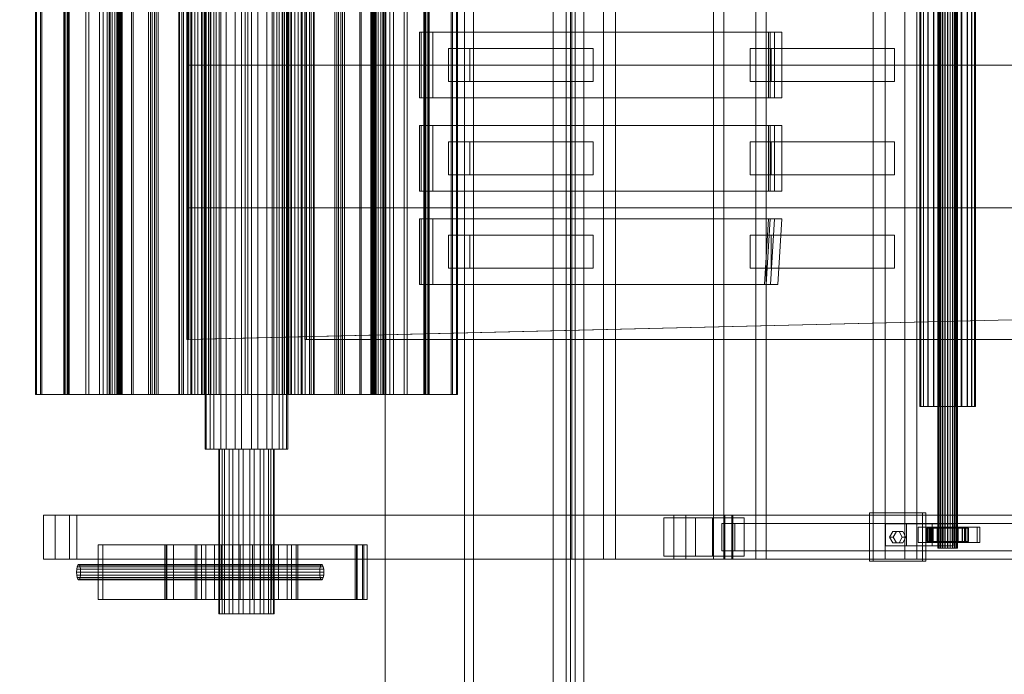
# Model space of a CAD drawing. Header units: millimetres. Extents: x -2233 to 61924, y -68080 to 6847.
# Tile 389 of 656: x 843 to 1740, y -18555 to -17959. Entities that reach past the tile are written whole.
import ezdxf

# ---------------------------------------------------------------- set-up
doc = ezdxf.new("R2010")
doc.units = ezdxf.units.MM
for name, color, linetype, lineweight in [('COTAS_O', 1, 'Continuous', 0), ('superior_C01', 7, 'Continuous', 0), ('superior_tolva', 7, 'Continuous', 0)]:
    doc.layers.add(name, color=color, linetype=linetype, lineweight=lineweight)
doc.dimstyles.new('R19_100', dxfattribs={"dimtxt": 250, "dimasz": 150, "dimexe": 150, "dimexo": 80, "dimgap": 100, "dimtad": 1, "dimtih": 1, "dimtoh": 1, "dimdsep": 46, "dimcen": 0.09, "dimadec": 0, "dimazin": 0, "dimtfac": 1, "dimtdec": 4, "dimtofl": 0, "dimtmove": 0, "dimatfit": 3, "dimfxl": 1, "dimtolj": 1, "dimtzin": 0, "dimarcsym": 0})

# ---------------------------------------------------------------- blocks, each defined once
blk = doc.blocks.new('DIM_R27_37')
at = {"layer": 'COTAS_O'}
for p, q in [((649.2, -16275), (604.2, -16425)), ((1349.2, -16275), (649.2, -16275)), ((649.2, -19725), (649.2, -16275)), ((649.2, -16275), (694.2, -16425)), ((649.2, -19725), (604.2, -19575)), ((649.2, -19725), (694.2, -19575)), ((1349.2, -19725), (649.2, -19725))]:
    blk.add_line(p, q, dxfattribs=at)
blk.add_text('3450 O', height=250, rotation=90, dxfattribs=at).set_placement((549.2, -18000))

msp = doc.modelspace()

# ---------------------------------------------------------------- linework, layer by layer
at = {"layer": 'superior_C01'}
for p, q in [((1346.398, -17550), (1346.398, -18450)), ((1357.182, -18450), (1357.182, -17550)), ((1375.287, -18450), (1375.287, -17550)), ((1386.071, -17550), (1386.071, -18450)), ((1475.383, -17550), (1475.383, -18450)), ((1484.819, -18450), (1484.819, -17550)), ((1513.902, -18450), (1513.902, -17550)), ((1523.338, -17550), (1523.338, -18450)), ((1620.843, -17550), (1620.843, -18450)), ((1631.628, -18450), (1631.628, -17550)), ((1649.732, -18450), (1649.732, -17550)), ((1660.517, -17550), (1660.517, -18450)), ((1679.6, -18440), (1679.6, -17560)), ((1679.881, -18440), (1679.881, -17560)), ((1679.933, -18440), (1679.933, -17560)), ((1680.756, -18440), (1680.756, -17560)), ((1680.856, -18440), (1680.856, -17560)), ((1682.165, -18440), (1682.165, -17560)), ((1682.307, -18440), (1682.307, -17560)), ((1684.013, -18440), (1684.013, -17560)), ((1684.187, -18440), (1684.187, -17560)), ((1686.173, -18440), (1686.173, -17560)), ((1686.368, -18440), (1686.368, -17560)), ((1688.499, -18440), (1688.499, -17560)), ((1688.701, -18440), (1688.701, -17560)), ((1690.832, -18440), (1690.832, -17560)), ((1691.026, -18440), (1691.026, -17560)), ((1693.012, -18440), (1693.012, -17560)), ((1693.187, -18440), (1693.187, -17560)), ((1694.892, -18440), (1694.892, -17560)), ((1695.035, -18440), (1695.035, -17560)), ((1696.343, -18440), (1696.343, -17560)), ((1696.444, -18440), (1696.444, -17560)), ((1697.267, -17560), (1697.267, -18440)), ((1697.319, -18440), (1697.319, -17560)), ((1697.599, -18440), (1697.599, -17560)), ((1012.272, -17650), (1012.272, -18350)), ((1013.407, -17650), (1013.407, -18350)), ((1016.88, -17650), (1016.88, -18350)), ((1020.113, -17650), (1020.113, -18350)), ((1026.531, -17650), (1026.531, -18350)), ((1031.37, -17650), (1031.37, -18350)), ((1039.755, -17650), (1039.755, -18350)), ((1045.462, -17650), (1045.462, -18350)), ((1054.538, -17650), (1054.538, -18350)), ((1060.245, -17650), (1060.245, -18350)), ((1068.63, -17650), (1068.63, -18350)), ((1073.469, -17650), (1073.469, -18350)), ((1079.887, -17650), (1079.887, -18350)), ((1083.12, -17650), (1083.12, -18350)), ((1086.593, -18350), (1086.593, -17650)), ((1087.728, -17650), (1087.728, -18350)), ((1663.201, -18311.15), (1663.201, -17688.85)), ((1663.993, -18311.15), (1663.993, -17688.85)), ((1664.14, -18311.15), (1664.14, -17688.85)), ((1666.462, -18311.15), (1666.462, -17688.85)), ((1666.746, -18311.15), (1666.746, -17688.85)), ((1670.439, -18311.15), (1670.439, -17688.85)), ((1670.841, -18311.15), (1670.841, -17688.85)), ((1675.654, -18311.15), (1675.654, -17688.85)), ((1676.147, -18311.15), (1676.147, -17688.85)), ((1681.752, -18311.15), (1681.752, -17688.85)), ((1682.301, -18311.15), (1682.301, -17688.85)), ((1688.315, -18311.15), (1688.315, -17688.85)), ((1688.884, -18311.15), (1688.884, -17688.85)), ((1694.899, -18311.15), (1694.899, -17688.85)), ((1695.448, -18311.15), (1695.448, -17688.85)), ((1701.053, -18311.15), (1701.053, -17688.85)), ((1701.545, -18311.15), (1701.545, -17688.85)), ((1706.358, -18311.15), (1706.358, -17688.85)), ((1706.76, -18311.15), (1706.76, -17688.85)), ((1710.453, -18311.15), (1710.453, -17688.85)), ((1710.738, -18311.15), (1710.738, -17688.85)), ((1713.059, -17688.85), (1713.059, -18311.15)), ((1713.206, -18311.15), (1713.206, -17688.85)), ((1713.998, -18311.15), (1713.998, -17688.85)), ((857.898, -18300), (857.898, -17700)), ((858.839, -17700), (858.839, -18300)), ((862.36, -17700), (862.36, -18300)), ((863.69, -18300), (863.69, -17700)), ((883.55, -17700), (883.55, -18300)), ((884.07, -18300), (884.07, -17700)), ((884.366, -18300), (884.366, -17700)), ((884.947, -17700), (884.947, -18300)), ((886.55, -17700), (886.55, -18300)), ((887.417, -18300), (887.417, -17700)), ((887.644, -18300), (887.644, -17700)), ((888.569, -17700), (888.569, -18300)), ((903.579, -18300), (903.579, -17700)), ((906.539, -17700), (906.539, -18300)), ((916.159, -17700), (916.159, -18300)), ((919.404, -18300), (919.404, -17700)), ((923.131, -17700), (923.131, -18300)), ((924.958, -18300), (924.958, -17700)), ((925.696, -18300), (925.696, -17700)), ((927.57, -17700), (927.57, -18300)), ((930.008, -17700), (930.008, -18300)), ((931.949, -17700), (931.949, -18300)), ((932.509, -17700), (932.509, -18300)), ((933.096, -18300), (933.096, -17700)), ((933.748, -17700), (933.748, -18300)), ((934.032, -18300), (934.032, -17700)), ((934.444, -17700), (934.444, -18300)), ((934.72, -18300), (934.72, -17700)), ((934.988, -18300), (934.988, -17700)), ((935.792, -17700), (935.792, -18300)), ((936.844, -17700), (936.844, -18300)), ((945.412, -17700), (945.412, -18300)), ((946.755, -17700), (946.755, -18300)), ((960.707, -17700), (960.707, -18300)), ((962.527, -18300), (962.527, -17700)), ((964.203, -17700), (964.203, -18300)), ((966.102, -17700), (966.102, -18300)), ((967.698, -18300), (967.698, -17700)), ((969.677, -17700), (969.677, -18300)), ((988.493, -18300), (988.493, -17700)), ((988.84, -17700), (988.84, -18300)), ((991.167, -17700), (991.167, -18300)), ((992.68, -17700), (992.68, -18300)), ((996.707, -17700), (996.707, -18300)), ((999.351, -18300), (999.351, -17700)), ((1000.334, -18300), (1000.334, -17700)), ((1002.998, -17700), (1002.998, -18300)), ((1005.821, -17700), (1005.821, -18300)), ((1008.98, -17700), (1008.98, -18300)), ((1010.111, -18300), (1010.111, -17700)), ((1011.72, -18300), (1011.72, -17700)), ((1012.686, -18300), (1012.686, -17700)), ((1012.831, -17700), (1012.831, -18300)), ((1015.397, -18300), (1015.397, -17700)), ((1015.438, -17700), (1015.438, -18300)), ((1017.646, -17700), (1017.646, -18300)), ((1020.241, -17700), (1020.241, -18300)), ((1022.461, -18300), (1022.461, -17700)), ((1025.085, -17700), (1025.085, -18300)), ((1048.657, -17700), (1048.657, -18300)), ((1051.343, -17700), (1051.343, -18300)), ((1074.915, -17700), (1074.915, -18300)), ((1077.539, -18300), (1077.539, -17700)), ((1079.759, -17700), (1079.759, -18300)), ((1082.354, -17700), (1082.354, -18300)), ((1084.562, -17700), (1084.562, -18300)), ((1084.603, -18300), (1084.603, -17700)), ((1087.169, -17700), (1087.169, -18300)), ((1087.314, -18300), (1087.314, -17700)), ((1088.28, -18300), (1088.28, -17700)), ((1089.889, -18300), (1089.889, -17700)), ((1091.02, -17700), (1091.02, -18300)), ((1094.179, -17700), (1094.179, -18300)), ((1097.002, -17700), (1097.002, -18300)), ((1099.666, -18300), (1099.666, -17700)), ((1100.649, -18300), (1100.649, -17700)), ((1103.293, -17700), (1103.293, -18300)), ((1107.32, -17700), (1107.32, -18300)), ((1108.833, -17700), (1108.833, -18300)), ((1111.16, -17700), (1111.16, -18300)), ((1111.507, -18300), (1111.507, -17700)), ((1130.323, -17700), (1130.323, -18300)), ((1132.302, -18300), (1132.302, -17700)), ((1133.898, -17700), (1133.898, -18300)), ((1135.797, -17700), (1135.797, -18300)), ((1137.473, -18300), (1137.473, -17700)), ((1139.293, -17700), (1139.293, -18300)), ((1153.245, -17700), (1153.245, -18300)), ((1154.588, -17700), (1154.588, -18300)), ((1163.156, -17700), (1163.156, -18300)), ((1164.208, -17700), (1164.208, -18300)), ((1165.012, -18300), (1165.012, -17700)), ((1165.28, -18300), (1165.28, -17700)), ((1165.556, -18300), (1165.556, -17700)), ((1165.968, -18300), (1165.968, -17700)), ((1166.252, -17700), (1166.252, -18300)), ((1166.904, -18300), (1166.904, -17700)), ((1167.491, -17700), (1167.491, -18300)), ((1168.051, -17700), (1168.051, -18300)), ((1169.992, -17700), (1169.992, -18300)), ((1172.43, -17700), (1172.43, -18300)), ((1174.304, -18300), (1174.304, -17700)), ((1175.042, -18300), (1175.042, -17700)), ((1176.869, -17700), (1176.869, -18300)), ((1180.596, -18300), (1180.596, -17700)), ((1183.841, -17700), (1183.841, -18300)), ((1193.461, -17700), (1193.461, -18300)), ((1196.421, -18300), (1196.421, -17700)), ((1211.431, -17700), (1211.431, -18300)), ((1212.356, -18300), (1212.356, -17700)), ((1212.583, -18300), (1212.583, -17700)), ((1213.45, -17700), (1213.45, -18300)), ((1215.053, -17700), (1215.053, -18300)), ((1215.634, -18300), (1215.634, -17700)), ((1215.93, -18300), (1215.93, -17700)), ((1216.45, -17700), (1216.45, -18300)), ((1236.31, -18300), (1236.31, -17700)), ((1237.64, -17700), (1237.64, -18300)), ((1241.161, -17700), (1241.161, -18300)), ((1242.102, -18300), (1242.102, -17700)), ((1103.221, -18250), (1103.221, -17750)), ((1104.577, -17750), (1104.577, -18250)), ((995.816, -18000), (995.816, -17870)), ((997.424, -17870), (997.424, -18000)), ((1525.369, -17970), (1207.438, -17970)), ((1207.438, -17970), (1207.438, -18030)), ((1209.056, -17970), (1207.438, -17970)), ((1526.987, -17970), (1209.056, -17970)), ((1209.056, -17970), (1209.056, -18030)), ((1212.83, -17970), (1209.056, -17970)), ((1530.761, -17970), (1212.83, -17970)), ((1212.83, -17970), (1212.83, -18030)), ((1219.571, -17970), (1212.83, -17970)), ((1219.571, -18030), (1219.571, -17970)), ((1219.571, -17970), (1537.502, -17970)), ((1525.369, -18030), (1525.369, -17970)), ((1525.369, -17970), (1526.987, -17970)), ((1526.987, -18030), (1526.987, -17970)), ((1526.987, -17970), (1530.761, -17970)), ((1530.761, -18030), (1530.761, -17970)), ((1530.761, -17970), (1537.502, -17970)), ((1537.502, -17970), (1537.502, -18030)), ((1253.281, -17985), (1234.022, -17985)), ((1234.022, -17985), (1234.022, -18015)), ((1346.398, -17985), (1234.022, -17985)), ((1253.281, -18015), (1253.281, -17985)), ((1253.281, -17985), (1365.657, -17985)), ((1346.398, -18015), (1346.398, -17985)), ((1346.398, -17985), (1365.657, -17985)), ((1365.657, -17985), (1365.657, -18015)), ((1527.858, -17985), (1508.599, -17985)), ((1508.599, -17985), (1508.599, -18015)), ((1620.843, -17985), (1508.599, -17985)), ((1527.858, -18015), (1527.858, -17985)), ((1527.858, -17985), (1640.103, -17985)), ((1620.843, -18015), (1620.843, -17985)), ((1620.843, -17985), (1640.103, -17985)), ((1640.103, -17985), (1640.103, -18015)), ((995.816, -18130), (995.816, -18000)), ((995.816, -18000), (1920.384, -18000)), ((997.424, -18000), (995.816, -18000)), ((1921.992, -18000), (997.424, -18000)), ((997.424, -18000), (997.424, -18130)), ((1234.022, -18015), (1253.281, -18015)), ((1234.022, -18015), (1346.398, -18015)), ((1365.657, -18015), (1253.281, -18015)), ((1365.657, -18015), (1346.398, -18015)), ((1508.599, -18015), (1527.858, -18015)), ((1508.599, -18015), (1620.843, -18015)), ((1640.103, -18015), (1527.858, -18015)), ((1640.103, -18015), (1620.843, -18015)), ((1207.438, -18030), (1525.369, -18030)), ((1207.438, -18030), (1209.056, -18030)), ((1209.056, -18030), (1526.987, -18030)), ((1209.056, -18030), (1212.83, -18030)), ((1212.83, -18030), (1530.761, -18030)), ((1212.83, -18030), (1219.571, -18030)), ((1537.502, -18030), (1219.571, -18030)), ((1526.987, -18030), (1525.369, -18030)), ((1530.761, -18030), (1526.987, -18030)), ((1537.502, -18030), (1530.761, -18030)), ((1525.369, -18055), (1207.438, -18055)), ((1207.438, -18055), (1207.438, -18115)), ((1209.056, -18055), (1207.438, -18055)), ((1526.987, -18055), (1209.056, -18055)), ((1209.056, -18055), (1209.056, -18115)), ((1212.83, -18055), (1209.056, -18055)), ((1530.761, -18055), (1212.83, -18055)), ((1212.83, -18055), (1212.83, -18115)), ((1219.571, -18055), (1212.83, -18055)), ((1219.571, -18115), (1219.571, -18055)), ((1219.571, -18055), (1537.502, -18055)), ((1525.369, -18115), (1525.369, -18055)), ((1525.369, -18055), (1526.987, -18055)), ((1526.987, -18115), (1526.987, -18055)), ((1526.987, -18055), (1530.761, -18055)), ((1530.761, -18115), (1530.761, -18055)), ((1530.761, -18055), (1537.502, -18055)), ((1537.502, -18055), (1537.502, -18115)), ((1253.281, -18070), (1234.022, -18070)), ((1234.022, -18070), (1234.022, -18100)), ((1346.398, -18070), (1234.022, -18070)), ((1253.281, -18100), (1253.281, -18070)), ((1253.281, -18070), (1365.657, -18070)), ((1346.398, -18100), (1346.398, -18070)), ((1346.398, -18070), (1365.657, -18070)), ((1365.657, -18070), (1365.657, -18100)), ((1527.858, -18070), (1508.599, -18070)), ((1508.599, -18070), (1508.599, -18100)), ((1620.843, -18070), (1508.599, -18070)), ((1527.858, -18100), (1527.858, -18070)), ((1527.858, -18070), (1640.103, -18070)), ((1620.843, -18100), (1620.843, -18070)), ((1620.843, -18070), (1640.103, -18070)), ((1640.103, -18070), (1640.103, -18100)), ((1234.022, -18100), (1253.281, -18100)), ((1234.022, -18100), (1346.398, -18100)), ((1365.657, -18100), (1253.281, -18100)), ((1365.657, -18100), (1346.398, -18100)), ((1508.599, -18100), (1527.858, -18100)), ((1508.599, -18100), (1620.843, -18100)), ((1640.103, -18100), (1527.858, -18100)), ((1640.103, -18100), (1620.843, -18100)), ((1207.438, -18115), (1525.369, -18115)), ((1207.438, -18115), (1209.056, -18115)), ((1209.056, -18115), (1526.987, -18115)), ((1209.056, -18115), (1212.83, -18115)), ((1212.83, -18115), (1530.761, -18115)), ((1212.83, -18115), (1219.571, -18115)), ((1537.502, -18115), (1219.571, -18115)), ((1526.987, -18115), (1525.369, -18115)), ((1530.761, -18115), (1526.987, -18115)), ((1537.502, -18115), (1530.761, -18115)), ((995.816, -18250), (995.816, -18130)), ((995.816, -18130), (1920.384, -18130)), ((997.424, -18130), (995.816, -18130)), ((1921.992, -18130), (997.424, -18130)), ((997.424, -18130), (997.424, -18250)), ((1525.369, -18140), (1207.438, -18140)), ((1207.438, -18140), (1207.438, -18200)), ((1209.056, -18140), (1207.438, -18140)), ((1526.987, -18140), (1209.056, -18140)), ((1209.056, -18140), (1209.056, -18200)), ((1212.83, -18140), (1209.056, -18140)), ((1530.761, -18140), (1212.83, -18140)), ((1212.83, -18140), (1212.83, -18200)), ((1219.571, -18140), (1212.83, -18140)), ((1219.571, -18200), (1219.571, -18140)), ((1219.571, -18140), (1537.502, -18140)), ((1521.833, -18200), (1525.369, -18140)), ((1523.451, -18200), (1526.987, -18140)), ((1525.369, -18140), (1526.987, -18140)), ((1526.987, -18140), (1530.761, -18140)), ((1527.226, -18200), (1530.761, -18140)), ((1530.761, -18140), (1537.502, -18140)), ((1537.502, -18140), (1533.966, -18200)), ((1253.281, -18155), (1234.022, -18155)), ((1234.022, -18155), (1234.022, -18185)), ((1346.398, -18155), (1234.022, -18155)), ((1253.281, -18185), (1253.281, -18155)), ((1253.281, -18155), (1365.657, -18155)), ((1346.398, -18185), (1346.398, -18155)), ((1346.398, -18155), (1365.657, -18155)), ((1365.657, -18155), (1365.657, -18185)), ((1527.858, -18155), (1508.599, -18155)), ((1508.599, -18155), (1508.599, -18185)), ((1620.843, -18155), (1508.599, -18155)), ((1527.858, -18185), (1527.858, -18155)), ((1527.858, -18155), (1640.103, -18155)), ((1620.843, -18185), (1620.843, -18155)), ((1620.843, -18155), (1640.103, -18155)), ((1640.103, -18155), (1640.103, -18185)), ((1234.022, -18185), (1253.281, -18185)), ((1234.022, -18185), (1346.398, -18185)), ((1365.657, -18185), (1253.281, -18185)), ((1365.657, -18185), (1346.398, -18185)), ((1508.599, -18185), (1527.858, -18185)), ((1508.599, -18185), (1620.843, -18185)), ((1640.103, -18185), (1527.858, -18185)), ((1640.103, -18185), (1620.843, -18185)), ((1207.438, -18200), (1521.833, -18200)), ((1207.438, -18200), (1209.056, -18200)), ((1209.056, -18200), (1523.451, -18200)), ((1209.056, -18200), (1212.83, -18200)), ((1212.83, -18200), (1527.226, -18200)), ((1212.83, -18200), (1219.571, -18200)), ((1533.966, -18200), (1219.571, -18200)), ((1523.451, -18200), (1521.833, -18200)), ((1527.226, -18200), (1523.451, -18200)), ((1533.966, -18200), (1527.226, -18200)), ((1901.94, -18228.298), (995.816, -18250)), ((997.424, -18250), (1903.548, -18228.298)), ((997.424, -18250), (995.816, -18250)), ((10242.208, -18250), (1103.221, -18250)), ((1104.577, -18250), (1103.221, -18250)), ((1104.577, -18250), (10243.564, -18250)), ((883.55, -18300), (857.898, -18300)), ((857.898, -18300), (862.36, -18300)), ((863.69, -18300), (858.839, -18300)), ((858.839, -18300), (884.366, -18300)), ((862.36, -18300), (887.417, -18300)), ((888.569, -18300), (863.69, -18300)), ((887.417, -18300), (883.55, -18300)), ((932.509, -18300), (884.07, -18300)), ((886.55, -18300), (884.07, -18300)), ((884.366, -18300), (888.569, -18300)), ((884.947, -18300), (933.096, -18300)), ((884.947, -18300), (887.644, -18300)), ((886.55, -18300), (934.988, -18300)), ((935.792, -18300), (887.644, -18300)), ((923.131, -18300), (903.579, -18300)), ((903.579, -18300), (916.159, -18300)), ((919.404, -18300), (906.539, -18300)), ((906.539, -18300), (925.696, -18300)), ((916.159, -18300), (934.032, -18300)), ((936.844, -18300), (919.404, -18300)), ((934.032, -18300), (923.131, -18300)), ((960.707, -18300), (924.958, -18300)), ((931.949, -18300), (924.958, -18300)), ((925.696, -18300), (936.844, -18300)), ((927.57, -18300), (962.527, -18300)), ((927.57, -18300), (934.72, -18300)), ((933.748, -18300), (930.008, -18300)), ((930.008, -18300), (934.444, -18300)), ((931.949, -18300), (967.698, -18300)), ((932.509, -18300), (934.988, -18300)), ((935.792, -18300), (933.096, -18300)), ((945.412, -18300), (933.748, -18300)), ((934.444, -18300), (946.755, -18300)), ((969.677, -18300), (934.72, -18300)), ((964.203, -18300), (945.412, -18300)), ((946.755, -18300), (966.102, -18300)), ((960.707, -18300), (967.698, -18300)), ((969.677, -18300), (962.527, -18300)), ((988.84, -18300), (964.203, -18300)), ((966.102, -18300), (991.167, -18300)), ((996.707, -18300), (988.493, -18300)), ((988.493, -18300), (1005.821, -18300)), ((1017.646, -18300), (988.84, -18300)), ((991.167, -18300), (1020.241, -18300)), ((1010.111, -18300), (992.68, -18300)), ((992.68, -18300), (1000.334, -18300)), ((1011.72, -18300), (996.707, -18300)), ((1012.831, -18300), (999.351, -18300)), ((1008.98, -18300), (999.351, -18300)), ((1000.334, -18300), (1015.438, -18300)), ((1002.998, -18300), (1015.397, -18300)), ((1002.998, -18300), (1012.686, -18300)), ((1005.821, -18300), (1011.72, -18300)), ((1008.98, -18300), (1022.461, -18300)), ((1015.438, -18300), (1010.111, -18300)), ((1025.085, -18300), (1012.686, -18300)), ((1012.831, -18300), (1022.461, -18300)), ((1025.085, -18300), (1015.397, -18300)), ((1048.657, -18300), (1017.646, -18300)), ((1020.241, -18300), (1051.343, -18300)), ((1079.759, -18300), (1048.657, -18300)), ((1051.343, -18300), (1082.354, -18300)), ((1074.915, -18300), (1087.314, -18300)), ((1074.915, -18300), (1084.603, -18300)), ((1091.02, -18300), (1077.539, -18300)), ((1087.169, -18300), (1077.539, -18300)), ((1108.833, -18300), (1079.759, -18300)), ((1082.354, -18300), (1111.16, -18300)), ((1099.666, -18300), (1084.562, -18300)), ((1084.562, -18300), (1089.889, -18300)), ((1097.002, -18300), (1084.603, -18300)), ((1087.169, -18300), (1100.649, -18300)), ((1097.002, -18300), (1087.314, -18300)), ((1088.28, -18300), (1103.293, -18300)), ((1094.179, -18300), (1088.28, -18300)), ((1089.889, -18300), (1107.32, -18300)), ((1091.02, -18300), (1100.649, -18300)), ((1111.507, -18300), (1094.179, -18300)), ((1107.32, -18300), (1099.666, -18300)), ((1103.293, -18300), (1111.507, -18300)), ((1133.898, -18300), (1108.833, -18300)), ((1111.16, -18300), (1135.797, -18300)), ((1130.323, -18300), (1165.28, -18300)), ((1130.323, -18300), (1137.473, -18300)), ((1168.051, -18300), (1132.302, -18300)), ((1139.293, -18300), (1132.302, -18300)), ((1153.245, -18300), (1133.898, -18300)), ((1135.797, -18300), (1154.588, -18300)), ((1172.43, -18300), (1137.473, -18300)), ((1139.293, -18300), (1175.042, -18300)), ((1165.556, -18300), (1153.245, -18300)), ((1154.588, -18300), (1166.252, -18300)), ((1174.304, -18300), (1163.156, -18300)), ((1163.156, -18300), (1180.596, -18300)), ((1164.208, -18300), (1212.356, -18300)), ((1164.208, -18300), (1166.904, -18300)), ((1213.45, -18300), (1165.012, -18300)), ((1167.491, -18300), (1165.012, -18300)), ((1172.43, -18300), (1165.28, -18300)), ((1169.992, -18300), (1165.556, -18300)), ((1165.968, -18300), (1176.869, -18300)), ((1183.841, -18300), (1165.968, -18300)), ((1166.252, -18300), (1169.992, -18300)), ((1215.053, -18300), (1166.904, -18300)), ((1167.491, -18300), (1215.93, -18300)), ((1168.051, -18300), (1175.042, -18300)), ((1193.461, -18300), (1174.304, -18300)), ((1176.869, -18300), (1196.421, -18300)), ((1180.596, -18300), (1193.461, -18300)), ((1196.421, -18300), (1183.841, -18300)), ((1215.634, -18300), (1211.431, -18300)), ((1211.431, -18300), (1236.31, -18300)), ((1215.053, -18300), (1212.356, -18300)), ((1212.583, -18300), (1216.45, -18300)), ((1237.64, -18300), (1212.583, -18300)), ((1213.45, -18300), (1215.93, -18300)), ((1241.161, -18300), (1215.634, -18300)), ((1216.45, -18300), (1242.102, -18300)), ((1236.31, -18300), (1241.161, -18300)), ((1242.102, -18300), (1237.64, -18300)), ((1664.14, -18311.15), (1663.201, -18311.15)), ((1663.201, -18311.15), (1663.993, -18311.15)), ((1663.993, -18311.15), (1666.462, -18311.15)), ((1666.746, -18311.15), (1664.14, -18311.15)), ((1666.462, -18311.15), (1670.439, -18311.15)), ((1670.841, -18311.15), (1666.746, -18311.15)), ((1670.439, -18311.15), (1675.654, -18311.15)), ((1676.147, -18311.15), (1670.841, -18311.15)), ((1675.654, -18311.15), (1681.752, -18311.15)), ((1682.301, -18311.15), (1676.147, -18311.15)), ((1681.752, -18311.15), (1688.315, -18311.15)), ((1688.884, -18311.15), (1682.301, -18311.15)), ((1688.315, -18311.15), (1694.899, -18311.15)), ((1695.448, -18311.15), (1688.884, -18311.15)), ((1694.899, -18311.15), (1701.053, -18311.15)), ((1701.545, -18311.15), (1695.448, -18311.15)), ((1701.053, -18311.15), (1706.358, -18311.15)), ((1706.76, -18311.15), (1701.545, -18311.15)), ((1706.358, -18311.15), (1710.453, -18311.15)), ((1710.738, -18311.15), (1706.76, -18311.15)), ((1710.453, -18311.15), (1713.059, -18311.15)), ((1713.206, -18311.15), (1710.738, -18311.15)), ((1713.059, -18311.15), (1713.998, -18311.15)), ((1713.998, -18311.15), (1713.206, -18311.15)), ((1016.88, -18350), (1012.272, -18350)), ((1012.272, -18350), (1013.407, -18350)), ((1013.407, -18350), (1020.113, -18350)), ((1026.531, -18350), (1016.88, -18350)), ((1020.113, -18350), (1031.37, -18350)), ((1025.444, -18350), (1024.682, -18350)), ((1024.682, -18350), (1027.775, -18350)), ((1024.682, -18350), (1024.682, -18500)), ((1029.945, -18350), (1025.444, -18350)), ((1025.444, -18350), (1025.444, -18500)), ((1039.755, -18350), (1026.531, -18350)), ((1027.775, -18350), (1034.251, -18350)), ((1027.775, -18350), (1027.775, -18500)), ((1037.498, -18350), (1029.945, -18350)), ((1029.945, -18350), (1029.945, -18500)), ((1031.37, -18350), (1045.462, -18350)), ((1034.251, -18350), (1043.125, -18350)), ((1034.251, -18350), (1034.251, -18500)), ((1046.955, -18350), (1037.498, -18350)), ((1037.498, -18350), (1037.498, -18500)), ((1054.538, -18350), (1039.755, -18350)), ((1043.125, -18350), (1053.045, -18350)), ((1043.125, -18350), (1043.125, -18500)), ((1045.462, -18350), (1060.245, -18350)), ((1056.875, -18350), (1046.955, -18350)), ((1046.955, -18350), (1046.955, -18500)), ((1053.045, -18350), (1062.502, -18350)), ((1053.045, -18350), (1053.045, -18500)), ((1068.63, -18350), (1054.538, -18350)), ((1065.749, -18350), (1056.875, -18350)), ((1056.875, -18350), (1056.875, -18500)), ((1060.245, -18350), (1073.469, -18350)), ((1062.502, -18350), (1070.055, -18350)), ((1062.502, -18350), (1062.502, -18500)), ((1072.225, -18350), (1065.749, -18350)), ((1065.749, -18350), (1065.749, -18500)), ((1079.887, -18350), (1068.63, -18350)), ((1070.055, -18350), (1074.556, -18350)), ((1070.055, -18350), (1070.055, -18500)), ((1075.318, -18350), (1072.225, -18350)), ((1072.225, -18350), (1072.225, -18500)), ((1073.469, -18350), (1083.12, -18350)), ((1074.556, -18350), (1075.318, -18350)), ((1074.556, -18500), (1074.556, -18350)), ((1075.318, -18350), (1075.318, -18500)), ((1086.593, -18350), (1079.887, -18350)), ((1083.12, -18350), (1087.728, -18350)), ((1087.728, -18350), (1086.593, -18350)), ((865.11, -18410), (875.895, -18410)), ((865.11, -18450), (865.11, -18410)), ((1439.231, -18410), (865.11, -18410)), ((875.895, -18410), (875.895, -18450)), ((875.895, -18410), (1450.016, -18410)), ((888.756, -18410), (895.387, -18410)), ((888.756, -18450), (888.756, -18410)), ((1485.525, -18410), (888.756, -18410)), ((895.387, -18410), (895.387, -18450)), ((895.387, -18410), (1492.156, -18410)), ((1439.231, -18410), (1450.016, -18410)), ((1439.231, -18450), (1439.231, -18410)), ((2594.793, -18410), (1439.231, -18410)), ((1450.016, -18410), (1450.016, -18450)), ((1450.016, -18410), (2605.578, -18410)), ((1484.651, -18410), (1493.03, -18410)), ((1484.651, -18450), (1484.651, -18410)), ((2674.184, -18410), (1484.651, -18410)), ((1485.525, -18410), (1485.525, -18450)), ((1492.156, -18410), (1485.525, -18410)), ((1492.156, -18450), (1492.156, -18410)), ((1493.03, -18410), (1493.03, -18450)), ((1493.03, -18410), (2682.563, -18410)), ((1665.605, -18408), (1617.457, -18408)), ((1617.457, -18408), (1617.457, -18452)), ((1620.692, -18408), (1617.457, -18408)), ((1620.692, -18452), (1620.692, -18408)), ((1620.692, -18408), (1668.841, -18408)), ((1665.605, -18452), (1665.605, -18408)), ((1665.605, -18408), (1668.841, -18408)), ((1668.841, -18408), (1668.841, -18452)), ((1459.068, -18412.5), (1430.179, -18412.5)), ((1430.179, -18412.5), (1430.179, -18447.5)), ((1474.396, -18412.5), (1430.179, -18412.5)), ((1459.068, -18447.5), (1459.068, -18412.5)), ((1459.068, -18412.5), (1503.285, -18412.5)), ((1474.396, -18447.5), (1474.396, -18412.5)), ((1474.396, -18412.5), (1503.285, -18412.5)), ((1482.878, -18417.5), (1494.804, -18417.5)), ((1482.878, -18442.5), (1482.878, -18417.5)), ((2594.223, -18417.5), (1482.878, -18417.5)), ((1494.804, -18417.5), (1494.804, -18442.5)), ((1494.804, -18417.5), (2606.148, -18417.5)), ((1503.285, -18412.5), (1503.285, -18447.5)), ((1651.161, -18418), (1631.902, -18418)), ((1631.902, -18418), (1631.902, -18438)), ((1674.387, -18418), (1631.902, -18418)), ((1651.161, -18438), (1651.161, -18418)), ((1651.161, -18418), (1693.646, -18418)), ((1674.387, -18438), (1674.387, -18418)), ((1674.387, -18418), (1693.646, -18418)), ((1693.646, -18418), (1693.646, -18438)), ((1635.753, -18430), (1638.642, -18424.804)), ((1638.642, -18424.804), (1644.42, -18424.804)), ((1641.878, -18424.804), (1638.642, -18424.804)), ((1641.878, -18424.804), (1638.989, -18430)), ((1647.656, -18424.804), (1641.878, -18424.804)), ((1644.42, -18424.804), (1647.309, -18430)), ((1647.656, -18424.804), (1644.42, -18424.804)), ((1650.544, -18430), (1647.656, -18424.804)), ((1673.308, -18421), (1661.753, -18421)), ((1661.753, -18421), (1661.753, -18435)), ((1673.076, -18421), (1661.753, -18421)), ((1670.193, -18422), (1669.601, -18422)), ((1669.601, -18422), (1679.6, -18422)), ((1669.601, -18434), (1669.601, -18422)), ((1669.601, -18422), (1670.303, -18422)), ((1672.04, -18422), (1670.193, -18422)), ((1670.193, -18422), (1679.881, -18422)), ((1670.193, -18434), (1670.193, -18422)), ((1670.303, -18422), (1679.933, -18422)), ((1670.303, -18434), (1670.303, -18422)), ((1670.303, -18422), (1672.253, -18422)), ((1715.601, -18421), (1671.305, -18421)), ((1671.305, -18421), (1671.305, -18435)), ((1673.462, -18421), (1671.305, -18421)), ((1675.015, -18422), (1672.04, -18422)), ((1672.04, -18422), (1680.756, -18422)), ((1672.04, -18434), (1672.04, -18422)), ((1672.253, -18422), (1680.856, -18422)), ((1672.253, -18434), (1672.253, -18422)), ((1672.253, -18422), (1675.316, -18422)), ((1673.076, -18435), (1673.076, -18421)), ((1673.076, -18421), (1684.632, -18421)), ((1673.308, -18435), (1673.308, -18421)), ((1673.308, -18421), (1684.632, -18421)), ((1673.462, -18435), (1673.462, -18421)), ((1673.462, -18421), (1717.758, -18421)), ((1678.916, -18422), (1675.015, -18422)), ((1675.015, -18422), (1682.165, -18422)), ((1675.015, -18434), (1675.015, -18422)), ((1675.316, -18422), (1682.307, -18422)), ((1675.316, -18434), (1675.316, -18422)), ((1675.316, -18422), (1679.285, -18422)), ((1683.477, -18422), (1678.916, -18422)), ((1678.916, -18422), (1684.013, -18422)), ((1678.916, -18434), (1678.916, -18422)), ((1679.285, -18422), (1684.187, -18422)), ((1679.285, -18434), (1679.285, -18422)), ((1679.285, -18422), (1683.888, -18422)), ((1679.6, -18422), (1679.881, -18422)), ((1679.6, -18422), (1679.6, -18434)), ((1679.933, -18422), (1679.6, -18422)), ((1679.881, -18422), (1680.756, -18422)), ((1679.881, -18422), (1679.881, -18434)), ((1679.933, -18422), (1679.933, -18434)), ((1680.856, -18422), (1679.933, -18422)), ((1680.756, -18422), (1682.165, -18422)), ((1680.756, -18422), (1680.756, -18434)), ((1680.856, -18422), (1680.856, -18434)), ((1682.307, -18422), (1680.856, -18422)), ((1682.165, -18422), (1684.013, -18422)), ((1682.165, -18422), (1682.165, -18434)), ((1682.307, -18422), (1682.307, -18434)), ((1684.187, -18422), (1682.307, -18422)), ((1688.387, -18422), (1683.477, -18422)), ((1683.477, -18422), (1686.173, -18422)), ((1683.477, -18434), (1683.477, -18422)), ((1683.888, -18422), (1686.368, -18422)), ((1683.888, -18434), (1683.888, -18422)), ((1683.888, -18422), (1688.812, -18422)), ((1684.013, -18422), (1686.173, -18422)), ((1684.013, -18422), (1684.013, -18434)), ((1684.187, -18422), (1684.187, -18434)), ((1686.368, -18422), (1684.187, -18422)), ((1684.632, -18421), (1684.632, -18435)), ((1686.173, -18422), (1688.499, -18422)), ((1686.173, -18422), (1686.173, -18434)), ((1686.368, -18422), (1686.368, -18434)), ((1688.701, -18422), (1686.368, -18422)), ((1693.312, -18422), (1688.387, -18422)), ((1688.387, -18422), (1688.499, -18422)), ((1688.387, -18434), (1688.387, -18422)), ((1688.499, -18422), (1690.832, -18422)), ((1688.499, -18422), (1688.499, -18434)), ((1688.812, -18422), (1688.701, -18422)), ((1688.701, -18422), (1688.701, -18434)), ((1691.026, -18422), (1688.701, -18422)), ((1688.812, -18434), (1688.812, -18422)), ((1688.812, -18422), (1693.722, -18422)), ((1693.312, -18422), (1690.832, -18422)), ((1690.832, -18422), (1693.012, -18422)), ((1690.832, -18422), (1690.832, -18434)), ((1693.722, -18422), (1691.026, -18422)), ((1691.026, -18422), (1691.026, -18434)), ((1693.187, -18422), (1691.026, -18422)), ((1704.123, -18421), (1692.568, -18421)), ((1692.568, -18421), (1692.568, -18435)), ((1703.891, -18421), (1692.568, -18421)), ((1697.915, -18422), (1693.012, -18422)), ((1693.012, -18422), (1694.892, -18422)), ((1693.012, -18422), (1693.012, -18434)), ((1698.283, -18422), (1693.187, -18422)), ((1693.187, -18422), (1693.187, -18434)), ((1695.035, -18422), (1693.187, -18422)), ((1697.915, -18422), (1693.312, -18422)), ((1693.312, -18434), (1693.312, -18422)), ((1693.722, -18434), (1693.722, -18422)), ((1693.722, -18422), (1698.283, -18422)), ((1701.884, -18422), (1694.892, -18422)), ((1694.892, -18422), (1696.343, -18422)), ((1694.892, -18422), (1694.892, -18434)), ((1702.184, -18422), (1695.035, -18422)), ((1695.035, -18422), (1695.035, -18434)), ((1696.444, -18422), (1695.035, -18422)), ((1704.947, -18422), (1696.343, -18422)), ((1696.343, -18422), (1697.267, -18422)), ((1696.343, -18422), (1696.343, -18434)), ((1705.16, -18422), (1696.444, -18422)), ((1696.444, -18422), (1696.444, -18434)), ((1697.319, -18422), (1696.444, -18422)), ((1697.267, -18422), (1706.896, -18422)), ((1697.267, -18434), (1697.267, -18422)), ((1697.267, -18422), (1697.599, -18422)), ((1707.006, -18422), (1697.319, -18422)), ((1697.319, -18422), (1697.319, -18434)), ((1697.599, -18422), (1697.319, -18422)), ((1707.599, -18422), (1697.599, -18422)), ((1697.599, -18422), (1697.599, -18434)), ((1701.884, -18422), (1697.915, -18422)), ((1697.915, -18434), (1697.915, -18422)), ((1698.283, -18434), (1698.283, -18422)), ((1698.283, -18422), (1702.184, -18422)), ((1704.947, -18422), (1701.884, -18422)), ((1701.884, -18434), (1701.884, -18422)), ((1702.184, -18434), (1702.184, -18422)), ((1702.184, -18422), (1705.16, -18422)), ((1703.891, -18435), (1703.891, -18421)), ((1703.891, -18421), (1715.447, -18421)), ((1704.123, -18435), (1704.123, -18421)), ((1704.123, -18421), (1715.447, -18421)), ((1706.896, -18422), (1704.947, -18422)), ((1704.947, -18434), (1704.947, -18422)), ((1705.16, -18434), (1705.16, -18422)), ((1705.16, -18422), (1707.006, -18422)), ((1706.896, -18422), (1706.896, -18434)), ((1707.599, -18422), (1706.896, -18422)), ((1707.006, -18434), (1707.006, -18422)), ((1707.006, -18422), (1707.599, -18422)), ((1707.599, -18434), (1707.599, -18422)), ((1715.447, -18421), (1715.447, -18435)), ((1715.601, -18435), (1715.601, -18421)), ((1715.601, -18421), (1717.758, -18421)), ((1717.758, -18421), (1717.758, -18435)), ((1155.733, -18437), (914.991, -18437)), ((914.991, -18437), (914.991, -18487)), ((919.036, -18437), (914.991, -18437)), ((919.036, -18487), (919.036, -18437)), ((919.036, -18437), (1159.778, -18437)), ((1149.069, -18437), (975.735, -18437)), ((975.735, -18437), (975.735, -18487)), ((977.353, -18437), (975.735, -18437)), ((1150.148, -18437), (976.814, -18437)), ((976.814, -18437), (976.814, -18487)), ((983.554, -18437), (976.814, -18437)), ((977.353, -18487), (977.353, -18437)), ((977.353, -18437), (1150.687, -18437)), ((983.554, -18487), (983.554, -18437)), ((983.554, -18437), (1156.888, -18437)), ((1004.741, -18437), (1003.336, -18437)), ((1003.336, -18437), (1009.036, -18437)), ((1003.336, -18437), (1003.336, -18487)), ((1013.035, -18437), (1004.741, -18437)), ((1004.741, -18437), (1004.741, -18487)), ((1009.036, -18437), (1020.973, -18437)), ((1009.036, -18437), (1009.036, -18487)), ((1026.957, -18437), (1013.035, -18437)), ((1013.035, -18437), (1013.035, -18487)), ((1020.973, -18437), (1037.328, -18437)), ((1020.973, -18437), (1020.973, -18487)), ((1044.387, -18437), (1026.957, -18437)), ((1026.957, -18437), (1026.957, -18487)), ((1037.328, -18437), (1055.613, -18437)), ((1037.328, -18437), (1037.328, -18487)), ((1062.672, -18437), (1044.387, -18437)), ((1044.387, -18437), (1044.387, -18487)), ((1055.613, -18437), (1073.043, -18437)), ((1055.613, -18437), (1055.613, -18487)), ((1079.027, -18437), (1062.672, -18437)), ((1062.672, -18437), (1062.672, -18487)), ((1073.043, -18437), (1086.965, -18437)), ((1073.043, -18437), (1073.043, -18487)), ((1090.964, -18437), (1079.027, -18437)), ((1079.027, -18437), (1079.027, -18487)), ((1086.965, -18437), (1095.259, -18437)), ((1086.965, -18437), (1086.965, -18487)), ((1096.664, -18437), (1090.964, -18437)), ((1090.964, -18437), (1090.964, -18487)), ((1095.259, -18437), (1096.664, -18437)), ((1095.259, -18487), (1095.259, -18437)), ((1096.664, -18437), (1096.664, -18487)), ((1149.069, -18487), (1149.069, -18437)), ((1149.069, -18437), (1150.687, -18437)), ((1150.148, -18487), (1150.148, -18437)), ((1150.148, -18437), (1156.888, -18437)), ((1150.687, -18437), (1150.687, -18487)), ((1155.733, -18487), (1155.733, -18437)), ((1155.733, -18437), (1159.778, -18437)), ((1156.888, -18437), (1156.888, -18487)), ((1159.778, -18437), (1159.778, -18487)), ((1638.642, -18435.196), (1635.753, -18430)), ((1635.753, -18430), (1638.989, -18430)), ((1644.42, -18435.196), (1638.642, -18435.196)), ((1641.878, -18435.196), (1638.642, -18435.196)), ((1638.989, -18430), (1641.878, -18435.196)), ((1641.878, -18435.196), (1647.656, -18435.196)), ((1647.309, -18430), (1644.42, -18435.196)), ((1647.656, -18435.196), (1644.42, -18435.196)), ((1650.544, -18430), (1647.309, -18430)), ((1647.656, -18435.196), (1650.544, -18430)), ((1661.753, -18435), (1673.308, -18435)), ((1661.753, -18435), (1673.076, -18435)), ((1679.6, -18434), (1669.601, -18434)), ((1669.601, -18434), (1670.193, -18434)), ((1670.303, -18434), (1669.601, -18434)), ((1679.881, -18434), (1670.193, -18434)), ((1670.193, -18434), (1672.04, -18434)), ((1679.933, -18434), (1670.303, -18434)), ((1672.253, -18434), (1670.303, -18434)), ((1671.305, -18435), (1715.601, -18435)), ((1671.305, -18435), (1673.462, -18435)), ((1680.756, -18434), (1672.04, -18434)), ((1672.04, -18434), (1675.015, -18434)), ((1680.856, -18434), (1672.253, -18434)), ((1675.316, -18434), (1672.253, -18434)), ((1684.632, -18435), (1673.076, -18435)), ((1684.632, -18435), (1673.308, -18435)), ((1717.758, -18435), (1673.462, -18435)), ((1682.165, -18434), (1675.015, -18434)), ((1675.015, -18434), (1678.916, -18434)), ((1682.307, -18434), (1675.316, -18434)), ((1679.285, -18434), (1675.316, -18434)), ((1684.013, -18434), (1678.916, -18434)), ((1678.916, -18434), (1683.477, -18434)), ((1684.187, -18434), (1679.285, -18434)), ((1683.888, -18434), (1679.285, -18434)), ((1679.881, -18434), (1679.6, -18434)), ((1679.6, -18434), (1679.933, -18434)), ((1680.756, -18434), (1679.881, -18434)), ((1679.933, -18434), (1680.856, -18434)), ((1682.165, -18434), (1680.756, -18434)), ((1680.856, -18434), (1682.307, -18434)), ((1684.013, -18434), (1682.165, -18434)), ((1682.307, -18434), (1684.187, -18434)), ((1686.173, -18434), (1683.477, -18434)), ((1683.477, -18434), (1688.387, -18434)), ((1686.368, -18434), (1683.888, -18434)), ((1688.812, -18434), (1683.888, -18434)), ((1686.173, -18434), (1684.013, -18434)), ((1684.187, -18434), (1686.368, -18434)), ((1688.499, -18434), (1686.173, -18434)), ((1686.368, -18434), (1688.701, -18434)), ((1688.499, -18434), (1688.387, -18434)), ((1688.387, -18434), (1693.312, -18434)), ((1690.832, -18434), (1688.499, -18434)), ((1688.701, -18434), (1688.812, -18434)), ((1688.701, -18434), (1691.026, -18434)), ((1693.722, -18434), (1688.812, -18434)), ((1693.012, -18434), (1690.832, -18434)), ((1690.832, -18434), (1693.312, -18434)), ((1691.026, -18434), (1693.722, -18434)), ((1691.026, -18434), (1693.187, -18434)), ((1692.568, -18435), (1704.123, -18435)), ((1692.568, -18435), (1703.891, -18435)), ((1694.892, -18434), (1693.012, -18434)), ((1693.012, -18434), (1697.915, -18434)), ((1693.187, -18434), (1698.283, -18434)), ((1693.187, -18434), (1695.035, -18434)), ((1693.312, -18434), (1697.915, -18434)), ((1698.283, -18434), (1693.722, -18434)), ((1696.343, -18434), (1694.892, -18434)), ((1694.892, -18434), (1701.884, -18434)), ((1695.035, -18434), (1702.184, -18434)), ((1695.035, -18434), (1696.444, -18434)), ((1697.267, -18434), (1696.343, -18434)), ((1696.343, -18434), (1704.947, -18434)), ((1696.444, -18434), (1705.16, -18434)), ((1696.444, -18434), (1697.319, -18434)), ((1706.896, -18434), (1697.267, -18434)), ((1697.599, -18434), (1697.267, -18434)), ((1697.319, -18434), (1707.006, -18434)), ((1697.319, -18434), (1697.599, -18434)), ((1697.599, -18434), (1707.599, -18434)), ((1697.915, -18434), (1701.884, -18434)), ((1702.184, -18434), (1698.283, -18434)), ((1701.884, -18434), (1704.947, -18434)), ((1705.16, -18434), (1702.184, -18434)), ((1715.447, -18435), (1703.891, -18435)), ((1715.447, -18435), (1704.123, -18435)), ((1704.947, -18434), (1706.896, -18434)), ((1707.006, -18434), (1705.16, -18434)), ((1706.896, -18434), (1707.599, -18434)), ((1707.599, -18434), (1707.006, -18434)), ((1717.758, -18435), (1715.601, -18435)), ((1494.804, -18442.5), (1482.878, -18442.5)), ((1482.878, -18442.5), (2594.223, -18442.5)), ((1494.804, -18442.5), (2606.148, -18442.5)), ((1631.902, -18438), (1651.161, -18438)), ((1631.902, -18438), (1674.387, -18438)), ((1693.646, -18438), (1651.161, -18438)), ((1693.646, -18438), (1674.387, -18438)), ((1679.933, -18440), (1679.6, -18440)), ((1679.6, -18440), (1679.881, -18440)), ((1679.881, -18440), (1680.756, -18440)), ((1680.856, -18440), (1679.933, -18440)), ((1680.756, -18440), (1682.165, -18440)), ((1682.307, -18440), (1680.856, -18440)), ((1682.165, -18440), (1684.013, -18440)), ((1684.187, -18440), (1682.307, -18440)), ((1684.013, -18440), (1686.173, -18440)), ((1686.368, -18440), (1684.187, -18440)), ((1686.173, -18440), (1688.499, -18440)), ((1688.701, -18440), (1686.368, -18440)), ((1688.499, -18440), (1690.832, -18440)), ((1691.026, -18440), (1688.701, -18440)), ((1690.832, -18440), (1693.012, -18440)), ((1693.187, -18440), (1691.026, -18440)), ((1693.012, -18440), (1694.892, -18440)), ((1695.035, -18440), (1693.187, -18440)), ((1694.892, -18440), (1696.343, -18440)), ((1696.444, -18440), (1695.035, -18440)), ((1696.343, -18440), (1697.267, -18440)), ((1697.319, -18440), (1696.444, -18440)), ((1697.267, -18440), (1697.599, -18440)), ((1697.599, -18440), (1697.319, -18440)), ((875.895, -18450), (865.11, -18450)), ((865.11, -18450), (1439.231, -18450)), ((875.895, -18450), (1450.016, -18450)), ((895.387, -18450), (888.756, -18450)), ((888.756, -18450), (1485.525, -18450)), ((895.387, -18450), (1492.156, -18450)), ((896.358, -18455.533), (897.08, -18455)), ((897.08, -18455), (897.802, -18455.533)), ((1118.563, -18455), (897.08, -18455)), ((1118.563, -18455), (1117.84, -18455.533)), ((1119.285, -18455.533), (1118.563, -18455)), ((1346.398, -18450), (1375.287, -18450)), ((1346.398, -18450), (1357.182, -18450)), ((1386.071, -18450), (1357.182, -18450)), ((1386.071, -18450), (1375.287, -18450)), ((1430.179, -18447.5), (1459.068, -18447.5)), ((1474.396, -18447.5), (1430.179, -18447.5)), ((1450.016, -18450), (1439.231, -18450)), ((1439.231, -18450), (2594.793, -18450)), ((1450.016, -18450), (2605.578, -18450)), ((1503.285, -18447.5), (1459.068, -18447.5)), ((1503.285, -18447.5), (1474.396, -18447.5)), ((1475.383, -18450), (1513.902, -18450)), ((1475.383, -18450), (1484.819, -18450)), ((1493.03, -18450), (1484.651, -18450)), ((1484.651, -18450), (2674.184, -18450)), ((1523.338, -18450), (1484.819, -18450)), ((1485.525, -18450), (1492.156, -18450)), ((1493.03, -18450), (2682.563, -18450)), ((1523.338, -18450), (1513.902, -18450)), ((1617.457, -18452), (1665.605, -18452)), ((1617.457, -18452), (1620.692, -18452)), ((1668.841, -18452), (1620.692, -18452)), ((1620.843, -18450), (1649.732, -18450)), ((1620.843, -18450), (1631.628, -18450)), ((1660.517, -18450), (1631.628, -18450)), ((1660.517, -18450), (1649.732, -18450)), ((1668.841, -18452), (1665.605, -18452)), ((895.193, -18462), (895.336, -18459.321)), ((895.336, -18464.679), (895.193, -18462)), ((895.193, -18462), (1116.675, -18462)), ((895.336, -18459.321), (895.746, -18457.05)), ((895.336, -18459.321), (1116.819, -18459.321)), ((895.746, -18457.05), (896.358, -18455.533)), ((895.746, -18457.05), (1117.228, -18457.05)), ((896.358, -18455.533), (1117.84, -18455.533)), ((897.802, -18455.533), (898.415, -18457.05)), ((897.802, -18455.533), (1119.285, -18455.533)), ((898.415, -18457.05), (898.824, -18459.321)), ((898.415, -18457.05), (1119.897, -18457.05)), ((898.824, -18459.321), (898.967, -18462)), ((898.824, -18459.321), (1120.306, -18459.321)), ((898.967, -18462), (898.824, -18464.679)), ((898.967, -18462), (1120.45, -18462)), ((1116.819, -18459.321), (1116.675, -18462)), ((1116.675, -18462), (1116.819, -18464.679)), ((1117.228, -18457.05), (1116.819, -18459.321)), ((1117.84, -18455.533), (1117.228, -18457.05)), ((1119.897, -18457.05), (1119.285, -18455.533)), ((1120.306, -18459.321), (1119.897, -18457.05)), ((1120.45, -18462), (1120.306, -18459.321)), ((1120.306, -18464.679), (1120.45, -18462)), ((895.746, -18466.95), (895.336, -18464.679)), ((895.336, -18464.679), (1116.819, -18464.679)), ((896.358, -18468.467), (895.746, -18466.95)), ((895.746, -18466.95), (1117.228, -18466.95)), ((897.08, -18469), (896.358, -18468.467)), ((896.358, -18468.467), (1117.84, -18468.467)), ((897.802, -18468.467), (897.08, -18469)), ((897.08, -18469), (1118.563, -18469)), ((898.415, -18466.95), (897.802, -18468.467)), ((897.802, -18468.467), (1119.285, -18468.467)), ((898.824, -18464.679), (898.415, -18466.95)), ((898.415, -18466.95), (1119.897, -18466.95)), ((898.824, -18464.679), (1120.306, -18464.679)), ((1116.819, -18464.679), (1117.228, -18466.95)), ((1117.228, -18466.95), (1117.84, -18468.467)), ((1117.84, -18468.467), (1118.563, -18469)), ((1118.563, -18469), (1119.285, -18468.467)), ((1119.285, -18468.467), (1119.897, -18466.95)), ((1119.897, -18466.95), (1120.306, -18464.679)), ((914.991, -18487), (1155.733, -18487)), ((914.991, -18487), (919.036, -18487)), ((1159.778, -18487), (919.036, -18487)), ((975.735, -18487), (1149.069, -18487)), ((975.735, -18487), (977.353, -18487)), ((976.814, -18487), (1150.148, -18487)), ((976.814, -18487), (983.554, -18487)), ((1150.687, -18487), (977.353, -18487)), ((1156.888, -18487), (983.554, -18487)), ((1009.036, -18487), (1003.336, -18487)), ((1003.336, -18487), (1004.741, -18487)), ((1004.741, -18487), (1013.035, -18487)), ((1020.973, -18487), (1009.036, -18487)), ((1013.035, -18487), (1026.957, -18487)), ((1037.328, -18487), (1020.973, -18487)), ((1026.957, -18487), (1044.387, -18487)), ((1055.613, -18487), (1037.328, -18487)), ((1044.387, -18487), (1062.672, -18487)), ((1073.043, -18487), (1055.613, -18487)), ((1062.672, -18487), (1079.027, -18487)), ((1086.965, -18487), (1073.043, -18487)), ((1079.027, -18487), (1090.964, -18487)), ((1095.259, -18487), (1086.965, -18487)), ((1090.964, -18487), (1096.664, -18487)), ((1096.664, -18487), (1095.259, -18487)), ((1150.687, -18487), (1149.069, -18487)), ((1156.888, -18487), (1150.148, -18487)), ((1159.778, -18487), (1155.733, -18487)), ((1027.775, -18500), (1024.682, -18500)), ((1024.682, -18500), (1025.444, -18500)), ((1025.444, -18500), (1029.945, -18500)), ((1034.251, -18500), (1027.775, -18500)), ((1029.945, -18500), (1037.498, -18500)), ((1043.125, -18500), (1034.251, -18500)), ((1037.498, -18500), (1046.955, -18500)), ((1053.045, -18500), (1043.125, -18500)), ((1046.955, -18500), (1056.875, -18500)), ((1062.502, -18500), (1053.045, -18500)), ((1056.875, -18500), (1065.749, -18500)), ((1070.055, -18500), (1062.502, -18500)), ((1065.749, -18500), (1072.225, -18500)), ((1074.556, -18500), (1070.055, -18500)), ((1072.225, -18500), (1075.318, -18500)), ((1075.318, -18500), (1074.556, -18500))]:
    msp.add_line(p, q, dxfattribs=at)
at = {"layer": 'superior_tolva'}
for p, q in [((1176.2, -19821.5), (1176.2, -16178.5)), ((1248.7, -19821.5), (1248.7, -16178.5)), ((1256.7, -16178.5), (1256.7, -19821.5)), ((1329.2, -16178.5), (1329.2, -19821.5)), ((1341.2, -19725), (1341.2, -16275)), ((1345.065, -16275), (1345.065, -19725)), ((1349.2, -19725), (1349.2, -16275)), ((1357.2, -16275), (1357.2, -19725))]:
    msp.add_line(p, q, dxfattribs=at)

# ---------------------------------------------------------------- dimensions: what is measured, and where the dimension line sits
at = {"layer": 'COTAS_O'}
dim = msp.add_aligned_dim(p1=(1349.2, -19725), p2=(1349.2, -16275), distance=700, text='<> O', dimstyle='R19_100', dxfattribs=at)
dim.commit()
dim.dimension.update_dxf_attribs({"geometry": 'DIM_R27_37', "text_midpoint": (649.2, -18000)})

doc.saveas('drawing.dxf')
